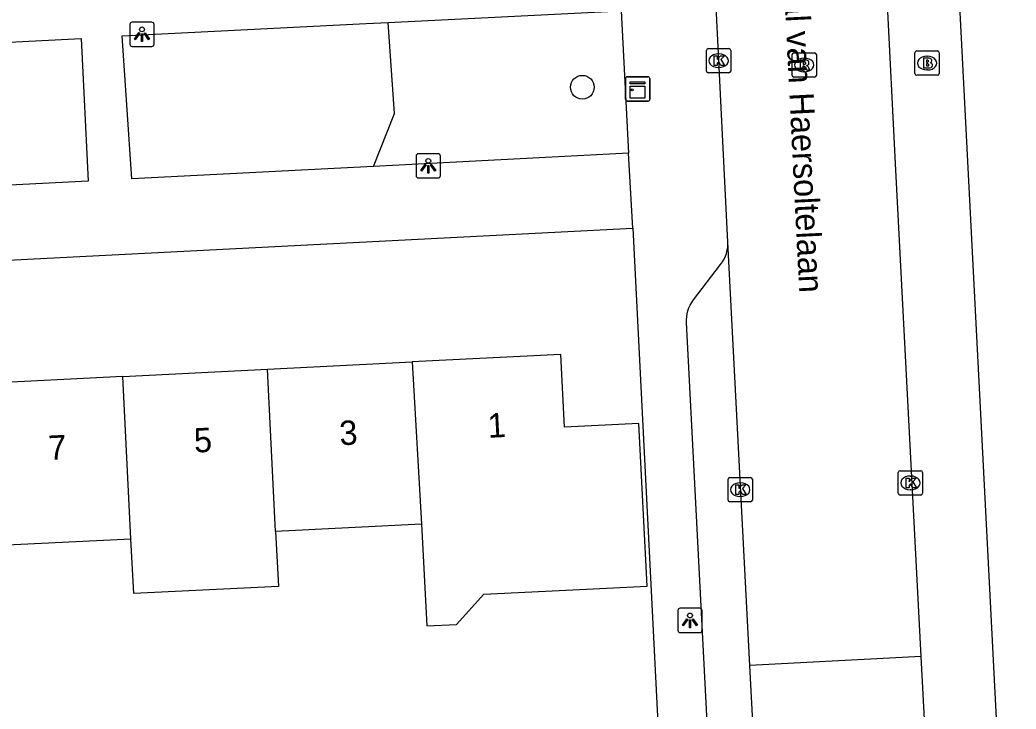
# Model space of a CAD drawing. Extents: x 161084 to 161928, y 385355 to 386522.
# Drawn here: x 161523 to 161563.98, y 385920.67 to 385949.02 of the extents above; entities that cross this region are included whole.
import ezdxf

# ---------------------------------------------------------------- set-up
doc = ezdxf.new("R2010")
doc.units = 0
for name, color, linetype in [('IMGEO_Boom', 7, 'Continuous'), ('IMGEO_Brandkraan', 7, 'Continuous'), ('IMGEO_Groenvoorziening', 7, 'Continuous'), ('IMGEO_Kast', 7, 'Continuous'), ('IMGEO_Kolk', 7, 'Continuous'), ('IMGEO_Lichtpunt', 7, 'Continuous'), ('IMGEO_Openbare_ruimte_label', 7, 'Continuous'), ('IMGEO_Pand', 7, 'Continuous'), ('IMGEO_Pand_nummerreeks', 7, 'Continuous'), ('IMGEO_Rijbaan_lokaal_open', 7, 'Continuous'), ('IMGEO_Rioolput', 7, 'Continuous'), ('IMGEO_Voetpad_open', 7, 'Continuous')]:
    doc.layers.add(name, color=color, linetype=linetype)

msp = doc.modelspace()

# ---------------------------------------------------------------- linework, layer by layer
at = {"layer": 'IMGEO_Boom'}
msp.add_circle((161546.134, 385946.251), 0.489, dxfattribs=at)
at = {"layer": 'IMGEO_Brandkraan'}
for p, q in [((161559.821, 385946.819), (161559.821, 385947.671)), ((161559.896, 385947.745), (161560.748, 385947.745)), ((161560.822, 385947.671), (161560.822, 385946.819)), ((161560.309, 385947.525), (161560.334, 385947.525)), ((161560.332, 385946.965), (161560.307, 385946.965)), ((161560.748, 385946.745), (161559.896, 385946.745))]:
    msp.add_line(p, q, dxfattribs=at)
for points in [[(161559.821, 385946.819), (161559.821, 385947.671)], [(161559.896, 385947.745), (161560.748, 385947.745)], [(161560.822, 385947.671), (161560.822, 385946.819)], [(161560.169, 385947.445), (161560.169, 385947.045), (161560.382, 385947.045)], [(161560.4, 385947.445), (161560.169, 385947.445)], [(161560.348, 385947.364), (161560.294, 385947.364), (161560.294, 385947.288)], [(161560.294, 385947.288), (161560.347, 385947.288)], [(161560.356, 385947.212), (161560.294, 385947.212), (161560.294, 385947.131)], [(161560.294, 385947.131), (161560.356, 385947.131)], [(161560.748, 385946.745), (161559.896, 385946.745)]]:
    msp.add_lwpolyline(points, dxfattribs=at)
for centre, radius, start, end in [((161559.898, 385947.669), 0.0765, 91.552, 178.448), ((161559.898, 385947.669), 0.0765, 91.552, 178.448), ((161560.746, 385947.669), 0.0765, 1.552, 88.448), ((161560.746, 385947.669), 0.0765, 1.552, 88.448), ((161560.349, 385947.326), 0.0379, 267.8285, 90.9355), ((161560.404, 385947.3), 0.145, 59.4692, 91.5367), ((161560.429, 385947.347), 0.0922, 285.5137, 58.1501), ((161560.434, 385947.155), 0.105, 301.3115, 78.989), ((161559.898, 385946.821), 0.0765, 181.552, 268.448), ((161559.898, 385946.821), 0.0765, 181.552, 268.448), ((161560.357, 385947.171), 0.0404, 269.8759, 90.5077), ((161560.388, 385947.296), 0.251, 268.6676, 293.5347), ((161560.746, 385946.821), 0.0765, 271.552, 358.448), ((161560.746, 385946.821), 0.0765, 271.552, 358.448)]:
    msp.add_arc(centre, radius, start, end, dxfattribs=at)
for centre, major_axis, ratio, start_param, end_param in [((161560.308, 385947.245), (-0.387, 0.002), 0.722429, 4.712389, 7.853982), ((161560.333, 385947.245), (-0.39, 0.002), 0.717154, 1.570796, 4.712389)]:
    msp.add_ellipse(centre, major_axis=major_axis, ratio=ratio, start_param=start_param, end_param=end_param, dxfattribs=at)
at = {"layer": 'IMGEO_Groenvoorziening'}
msp.add_lwpolyline([(161537.543, 385942.995), (161538.404, 385945.17), (161538.148, 385948.916)], dxfattribs=at)
at = {"layer": 'IMGEO_Kast'}
for p, q in [((161547.912, 385945.758), (161547.912, 385946.599)), ((161547.912, 385946.599), (161547.912, 385945.758)), ((161547.987, 385946.683), (161548.828, 385946.683)), ((161548.828, 385946.683), (161547.987, 385946.683)), ((161548.912, 385946.608), (161548.912, 385945.767)), ((161548.912, 385945.767), (161548.912, 385946.608)), ((161548.837, 385945.683), (161547.996, 385945.683)), ((161547.996, 385945.683), (161548.837, 385945.683))]:
    msp.add_line(p, q, dxfattribs=at)
for points in [[(161548.107, 385946.473), (161548.707, 385946.473), (161548.707, 385946.388), (161548.107, 385946.388), (161548.107, 385946.473)], [(161548.107, 385946.298), (161548.707, 385946.298), (161548.707, 385945.809), (161548.107, 385945.809), (161548.107, 385946.298)]]:
    msp.add_lwpolyline(points, dxfattribs=at)
msp.add_circle((161548.191, 385946.147), 0.0377, dxfattribs=at)
for centre, start, end in [((161547.99, 385946.605), 92.4484, 184.2845), ((161547.99, 385946.605), 92.4484, 184.2845), ((161548.834, 385946.605), 2.4484, 94.2845), ((161548.834, 385946.605), 2.4484, 94.2845), ((161547.99, 385945.761), 182.4484, 274.2845), ((161547.99, 385945.761), 182.4484, 274.2845), ((161548.834, 385945.761), 272.4484, 4.2845), ((161548.834, 385945.761), 272.4484, 4.2845)]:
    msp.add_arc(centre, 0.0779, start, end, dxfattribs=at)
at = {"layer": 'IMGEO_Kolk'}
for p, q in [((161551.241, 385946.918), (161551.241, 385947.77)), ((161551.316, 385947.844), (161552.168, 385947.844)), ((161552.242, 385947.77), (161552.242, 385946.918)), ((161551.729, 385947.624), (161551.754, 385947.624)), ((161552.168, 385946.844), (161551.316, 385946.844)), ((161551.752, 385947.064), (161551.727, 385947.064)), ((161559.209, 385930.475), (161560.061, 385930.475)), ((161552.13, 385929.27), (161552.13, 385930.122)), ((161552.205, 385930.196), (161553.057, 385930.196)), ((161553.131, 385930.122), (161553.131, 385929.27)), ((161559.134, 385929.549), (161559.134, 385930.401)), ((161559.622, 385930.255), (161559.647, 385930.255)), ((161560.135, 385930.401), (161560.135, 385929.549)), ((161552.618, 385929.976), (161552.643, 385929.976)), ((161559.645, 385929.695), (161559.62, 385929.695)), ((161553.057, 385929.196), (161552.205, 385929.196)), ((161552.641, 385929.416), (161552.616, 385929.416)), ((161560.061, 385929.475), (161559.209, 385929.475))]:
    msp.add_line(p, q, dxfattribs=at)
for points in [[(161551.241, 385946.918), (161551.241, 385947.77)], [(161551.316, 385947.844), (161552.168, 385947.844)], [(161552.242, 385947.77), (161552.242, 385946.918)], [(161551.562, 385947.544), (161551.685, 385947.544), (161551.685, 385947.393), (161551.815, 385947.544), (161551.979, 385947.544), (161551.833, 385947.393), (161551.986, 385947.144), (161551.834, 385947.144), (161551.749, 385947.308), (161551.685, 385947.241), (161551.685, 385947.144), (161551.562, 385947.144), (161551.562, 385947.544)], [(161552.168, 385946.844), (161551.316, 385946.844)], [(161559.209, 385930.475), (161560.061, 385930.475)], [(161552.13, 385929.27), (161552.13, 385930.122)], [(161552.205, 385930.196), (161553.057, 385930.196)], [(161553.131, 385930.122), (161553.131, 385929.27)], [(161559.134, 385929.549), (161559.134, 385930.401)], [(161559.455, 385930.175), (161559.578, 385930.175), (161559.578, 385930.024), (161559.708, 385930.175), (161559.872, 385930.175), (161559.726, 385930.024), (161559.879, 385929.775), (161559.727, 385929.775), (161559.642, 385929.939), (161559.578, 385929.872), (161559.578, 385929.775), (161559.455, 385929.775), (161559.455, 385930.175)], [(161560.135, 385930.401), (161560.135, 385929.549)], [(161552.451, 385929.896), (161552.574, 385929.896), (161552.574, 385929.745), (161552.704, 385929.896), (161552.868, 385929.896), (161552.722, 385929.745), (161552.875, 385929.496), (161552.723, 385929.496), (161552.638, 385929.66), (161552.574, 385929.593), (161552.574, 385929.496), (161552.451, 385929.496), (161552.451, 385929.896)], [(161553.057, 385929.196), (161552.205, 385929.196)], [(161560.061, 385929.475), (161559.209, 385929.475)]]:
    msp.add_lwpolyline(points, dxfattribs=at)
for centre, start, end in [((161551.318, 385947.768), 91.552, 178.448), ((161551.318, 385947.768), 91.552, 178.448), ((161552.166, 385947.768), 1.552, 88.448), ((161552.166, 385947.768), 1.552, 88.448), ((161551.318, 385946.92), 181.552, 268.448), ((161551.318, 385946.92), 181.552, 268.448), ((161552.166, 385946.92), 271.552, 358.448), ((161552.166, 385946.92), 271.552, 358.448), ((161559.211, 385930.399), 91.552, 178.448), ((161559.211, 385930.399), 91.552, 178.448), ((161560.059, 385930.399), 1.552, 88.448), ((161560.059, 385930.399), 1.552, 88.448), ((161552.207, 385930.12), 91.552, 178.448), ((161552.207, 385930.12), 91.552, 178.448), ((161553.055, 385930.12), 1.552, 88.448), ((161553.055, 385930.12), 1.552, 88.448), ((161552.207, 385929.272), 181.552, 268.448), ((161552.207, 385929.272), 181.552, 268.448), ((161553.055, 385929.272), 271.552, 358.448), ((161553.055, 385929.272), 271.552, 358.448), ((161559.211, 385929.551), 181.552, 268.448), ((161559.211, 385929.551), 181.552, 268.448), ((161560.059, 385929.551), 271.552, 358.448), ((161560.059, 385929.551), 271.552, 358.448)]:
    msp.add_arc(centre, 0.0765, start, end, dxfattribs=at)
for centre, major_axis, ratio, start_param, end_param in [((161551.728, 385947.344), (-0.387, 0.002), 0.722429, 4.712389, 7.853982), ((161551.753, 385947.344), (-0.39, 0.002), 0.717154, 1.570796, 4.712389), ((161559.621, 385929.975), (-0.387, 0.002), 0.722429, 4.712389, 7.853982), ((161559.646, 385929.975), (-0.39, 0.002), 0.717154, 1.570796, 4.712389), ((161552.617, 385929.696), (-0.387, 0.002), 0.722429, 4.712389, 7.853982), ((161552.642, 385929.696), (-0.39, 0.002), 0.717154, 1.570796, 4.712389)]:
    msp.add_ellipse(centre, major_axis=major_axis, ratio=ratio, start_param=start_param, end_param=end_param, dxfattribs=at)
at = {"layer": 'IMGEO_Lichtpunt'}
for p, q in [((161528.42, 385948.929), (161527.612, 385948.929)), ((161528.42, 385948.929), (161527.612, 385948.929)), ((161527.518, 385948.834), (161527.518, 385948.027)), ((161527.518, 385948.834), (161527.518, 385948.027)), ((161528.514, 385948.027), (161528.514, 385948.834)), ((161528.514, 385948.027), (161528.514, 385948.834)), ((161527.612, 385947.933), (161528.42, 385947.933)), ((161527.612, 385947.933), (161528.42, 385947.933)), ((161539.298, 385943.423), (161539.298, 385942.616)), ((161539.298, 385943.423), (161539.298, 385942.616)), ((161540.2, 385943.518), (161539.392, 385943.518)), ((161540.2, 385943.518), (161539.392, 385943.518)), ((161540.294, 385942.616), (161540.294, 385943.423)), ((161540.294, 385942.616), (161540.294, 385943.423)), ((161539.392, 385942.522), (161540.2, 385942.522)), ((161539.392, 385942.522), (161540.2, 385942.522)), ((161550.065, 385924.72), (161550.065, 385923.913)), ((161550.065, 385924.72), (161550.065, 385923.913)), ((161550.967, 385924.815), (161550.159, 385924.815)), ((161550.967, 385924.815), (161550.159, 385924.815)), ((161551.061, 385923.913), (161551.061, 385924.72)), ((161551.061, 385923.913), (161551.061, 385924.72)), ((161550.159, 385923.819), (161550.967, 385923.819)), ((161550.159, 385923.819), (161550.967, 385923.819))]:
    msp.add_line(p, q, dxfattribs=at)
for points in [[(161527.892, 385948.498), (161527.931, 385948.47), (161527.743, 385948.208), (161527.705, 385948.235), (161527.892, 385948.498)], [(161528.104, 385948.47), (161528.142, 385948.497), (161528.329, 385948.235), (161528.29, 385948.207), (161528.104, 385948.47)], [(161527.994, 385948.45), (161528.041, 385948.45), (161528.041, 385948.128), (161527.994, 385948.128), (161527.994, 385948.45)], [(161539.672, 385943.087), (161539.711, 385943.059), (161539.523, 385942.797), (161539.485, 385942.824), (161539.672, 385943.087)], [(161539.774, 385943.039), (161539.821, 385943.039), (161539.821, 385942.717), (161539.774, 385942.717), (161539.774, 385943.039)], [(161539.884, 385943.059), (161539.922, 385943.086), (161540.109, 385942.824), (161540.07, 385942.796), (161539.884, 385943.059)], [(161550.439, 385924.384), (161550.478, 385924.356), (161550.29, 385924.094), (161550.252, 385924.121), (161550.439, 385924.384)], [(161550.541, 385924.336), (161550.588, 385924.336), (161550.588, 385924.014), (161550.541, 385924.014), (161550.541, 385924.336)], [(161550.651, 385924.356), (161550.689, 385924.383), (161550.876, 385924.121), (161550.837, 385924.093), (161550.651, 385924.356)]]:
    msp.add_lwpolyline(points, dxfattribs=at)
for centre in [(161528.017, 385948.632), (161539.797, 385943.221), (161550.564, 385924.518)]:
    msp.add_circle(centre, 0.0994, dxfattribs=at)
for centre, start, end in [((161527.612, 385948.834), 90, 180), ((161527.612, 385948.834), 90, 180), ((161528.42, 385948.834), 0, 90), ((161528.42, 385948.834), 0, 90), ((161527.612, 385948.027), 180, 270), ((161527.612, 385948.027), 180, 270), ((161528.42, 385948.027), 270, 0), ((161528.42, 385948.027), 270, 360), ((161539.392, 385943.423), 90, 180), ((161539.392, 385943.423), 90, 180), ((161540.2, 385943.423), 0, 90), ((161540.2, 385943.423), 0, 90), ((161539.392, 385942.616), 180, 270), ((161539.392, 385942.616), 180, 270), ((161540.2, 385942.616), 270, 0), ((161540.2, 385942.616), 270, 360), ((161550.159, 385924.72), 90, 180), ((161550.159, 385924.72), 90, 180), ((161550.967, 385924.72), 0, 90), ((161550.967, 385924.72), 0, 90), ((161550.159, 385923.913), 180, 270), ((161550.159, 385923.913), 180, 270), ((161550.967, 385923.913), 270, 0), ((161550.967, 385923.913), 270, 360)]:
    msp.add_arc(centre, 0.0946, start, end, dxfattribs=at)
at = {"layer": 'IMGEO_Pand'}
for points in [[(161533.179, 385934.655), (161539.131, 385934.955)], [(161539.522, 385928.276), (161539.731, 385924.088), (161540.959, 385924.149), (161542.076, 385925.391), (161545.741, 385925.576), (161548.801, 385925.73), (161548.464, 385932.421), (161545.404, 385932.267), (161545.253, 385935.263), (161539.131, 385934.955)], [(161539.131, 385934.955), (161539.522, 385928.276)], [(161527.226, 385934.356), (161533.179, 385934.655)], [(161533.516, 385927.976), (161533.179, 385934.655)], [(161527.226, 385934.356), (161521.274, 385934.056)], [(161527.563, 385927.679), (161527.226, 385934.356)], [(161533.516, 385927.976), (161533.63, 385925.717), (161527.677, 385925.42), (161527.563, 385927.679)], [(161539.522, 385928.276), (161533.516, 385927.976)], [(161521.611, 385927.381), (161527.563, 385927.679)]]:
    msp.add_lwpolyline(points, dxfattribs=at)
at = {"layer": 'IMGEO_Rijbaan_lokaal_open'}
for points in [[(161560.076, 385922.832), (161559.039, 385942.847), (161558.657, 385950.201), (161558.291, 385957.571)], [(161552.126, 385939.88), (161551.441, 385953.735)], [(161553.023, 385922.467), (161552.126, 385939.88)], [(161560.076, 385922.832), (161553.023, 385922.467)], [(161560.222, 385919.996), (161560.076, 385922.832)], [(161553.171, 385919.612), (161553.023, 385922.467)]]:
    msp.add_lwpolyline(points, dxfattribs=at)
at = {"layer": 'IMGEO_Rioolput'}
for p, q in [((161554.837, 385947.667), (161555.689, 385947.667)), ((161554.762, 385946.741), (161554.762, 385947.593)), ((161555.25, 385947.447), (161555.275, 385947.447)), ((161555.763, 385947.593), (161555.763, 385946.741)), ((161555.273, 385946.887), (161555.248, 385946.887)), ((161555.689, 385946.667), (161554.837, 385946.667))]:
    msp.add_line(p, q, dxfattribs=at)
for points in [[(161554.837, 385947.667), (161555.689, 385947.667)], [(161554.762, 385946.741), (161554.762, 385947.593)], [(161555.351, 385947.365), (161555.099, 385947.367), (161555.099, 385946.967)], [(161555.277, 385947.286), (161555.223, 385947.286), (161555.223, 385947.205)], [(161555.763, 385947.593), (161555.763, 385946.741)], [(161555.099, 385946.967), (161555.223, 385946.967), (161555.223, 385947.129), (161555.234, 385947.129)], [(161555.223, 385947.205), (161555.275, 385947.205)], [(161555.281, 385947.1), (161555.352, 385946.967), (161555.492, 385946.967), (161555.427, 385947.093)], [(161555.689, 385946.667), (161554.837, 385946.667)]]:
    msp.add_lwpolyline(points, dxfattribs=at)
for centre, radius, start, end in [((161554.839, 385947.591), 0.0765, 91.552, 178.448), ((161554.839, 385947.591), 0.0765, 91.552, 178.448), ((161555.687, 385947.591), 0.0765, 1.552, 88.448), ((161555.687, 385947.591), 0.0765, 1.552, 88.448), ((161555.283, 385947.19), 0.0964, 77.0061, 93.1865), ((161555.297, 385947.247), 0.0378, 276.6634, 79.6772), ((161555.35, 385947.255), 0.109, 350.3612, 89.416), ((161555.348, 385947.255), 0.112, 277.5842, 350.9817), ((161555.233, 385947.076), 0.0533, 26.0293, 88.6989), ((161555.259, 385947.394), 0.19, 274.7715, 282.9687), ((161555.332, 385947.04), 0.108, 29.5134, 73.7905), ((161554.839, 385946.743), 0.0765, 181.552, 268.448), ((161554.839, 385946.743), 0.0765, 181.552, 268.448), ((161555.687, 385946.743), 0.0765, 271.552, 358.448), ((161555.687, 385946.743), 0.0765, 271.552, 358.448)]:
    msp.add_arc(centre, radius, start, end, dxfattribs=at)
for centre, major_axis, ratio, start_param, end_param in [((161555.249, 385947.167), (-0.387, 0.002), 0.722429, 4.712389, 7.853982), ((161555.274, 385947.167), (-0.39, 0.002), 0.717154, 1.570796, 4.712389)]:
    msp.add_ellipse(centre, major_axis=major_axis, ratio=ratio, start_param=start_param, end_param=end_param, dxfattribs=at)
at = {"layer": 'IMGEO_Voetpad_open'}
for points in [[(161559.095, 385999.185), (161564.74, 385889.63)], [(161538.148, 385948.916), (161547.733, 385949.401)], [(161547.733, 385949.401), (161548.03, 385943.533)], [(161537.543, 385942.995), (161527.6, 385942.484), (161527.202, 385948.362), (161537.246, 385948.87), (161538.148, 385948.916)], [(161515.026, 385947.725), (161525.513, 385948.256), (161525.81, 385942.389), (161515.324, 385941.85)], [(161548.03, 385943.533), (161537.543, 385942.995)], [(161548.21, 385940.46), (161548.03, 385943.533)], [(161481.966, 385937.063), (161500, 385937.988), (161548.21, 385940.46)], [(161548.21, 385940.46), (161549.468, 385915.485)], [(161552.358, 385898.974), (161552.118, 385903.851), (161551.913, 385907.812), (161551.493, 385915.905), (161551.302, 385919.601), (161550.423, 385936.576), (161550.422, 385936.682), (161550.43, 385936.808), (161550.45, 385936.932), (161550.481, 385937.054), (161550.523, 385937.173), (161550.575, 385937.287), (161550.637, 385937.397), (161550.709, 385937.5), (161551.826, 385938.958), (161551.9, 385939.065), (161551.965, 385939.177), (161552.019, 385939.296), (161552.063, 385939.418), (161552.095, 385939.544), (161552.116, 385939.673), (161552.126, 385939.802), (161552.126, 385939.88)]]:
    msp.add_lwpolyline(points, dxfattribs=at)

# ---------------------------------------------------------------- texts
at = {"layer": 'IMGEO_Openbare_ruimte_label'}
msp.add_text('Generaal van Haersoltelaan', height=1, rotation=272.8653, dxfattribs=at).set_placement((161554.231, 385954.405))
at = {"layer": 'IMGEO_Pand_nummerreeks'}
for s, rotation, p in [('3', 2.8814, (161536.163, 385931.521)), ('1', 2.882, (161542.264, 385931.828)), ('5', 2.882, (161530.177, 385931.219)), ('7', 2.8814, (161524.191, 385930.918))]:
    msp.add_text(s, height=1, rotation=rotation, dxfattribs=at).set_placement(p)

doc.saveas('drawing.dxf')
